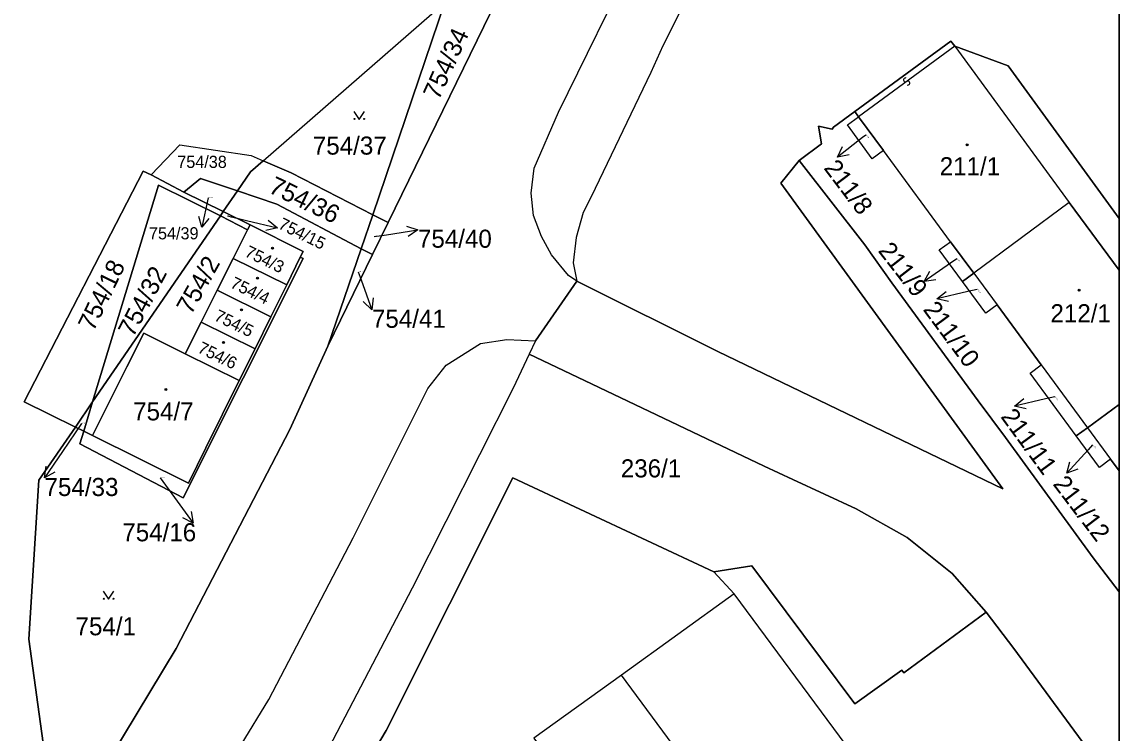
# Model space of a CAD drawing. Extents: x -598233 to -596890, y -1157848 to -1156431.
# Drawn here: x -596993.7 to -596890.5, y -1156904.1 to -1156837.2 of the extents above; entities that cross this region are included whole.
import ezdxf

# ---------------------------------------------------------------- set-up
doc = ezdxf.new("R2010")
doc.units = 0
for name, color, linetype in [('Level 1', 7, 'Continuous'), ('Level 13', 7, 'Continuous'), ('Level 3', 7, 'Continuous'), ('Level 4', 7, 'Continuous'), ('Level 5', 7, 'Continuous'), ('Level 57', 7, 'Continuous'), ('Level 60', 7, 'Continuous'), ('Vrstva 60', 7, 'Continuous'), ('zajmove_uzemi', 7, 'Continuous')]:
    doc.layers.add(name, color=color, linetype=linetype)

msp = doc.modelspace()

# ---------------------------------------------------------------- linework, layer by layer
at = {"layer": 'Level 1'}
for p, q in [((-596895.15, -1156854.17), (-596890.46, -1156860.56)), ((-596890.46, -1156873.17), (-596893.44, -1156875.37)), ((-596890.46, -1156879.41), (-596891.26, -1156878.33))]:
    msp.add_line(p, q, dxfattribs=at)
for points in [[(-596941.49, -1156861.58), (-596942.26, -1156861.06), (-596943.86, -1156859.12), (-596944.8, -1156857.38), (-596945.58, -1156855.42), (-596945.8, -1156853.32), (-596945.5, -1156850.95), (-596943.21, -1156845.69), (-596928.59, -1156815.94), (-596920.16, -1156799.59), (-596913.69, -1156789.14), (-596903.77, -1156775.19), (-596902.21, -1156773.23), (-596900.71, -1156772.23), (-596899.1, -1156771.72), (-596897.03, -1156771.62), (-596894.44, -1156771.96), (-596892.66, -1156772.74)], [(-596894.26, -1156775.04), (-596896.64, -1156776.22), (-596899.26, -1156779.31), (-596907.77, -1156791.27), (-596915.37, -1156803.61), (-596921.8, -1156816.33), (-596933.39, -1156839.44), (-596934.52, -1156841.97), (-596940.15, -1156853.66), (-596940.9, -1156855.13), (-596941.55, -1156857.46), (-596941.84, -1156859.86), (-596941.49, -1156861.58)], [(-596959.25, -1156856.05), (-596945.71, -1156828.34)], [(-596970.99, -1156850.25), (-596953.9, -1156835.37)], [(-596953.9, -1156835.37), (-596960.69, -1156855.35)], [(-596905.92, -1156839.48), (-596906.28, -1156839), (-596915.33, -1156845.63)], [(-596905.92, -1156839.48), (-596895.15, -1156854.17)], [(-596905.92, -1156839.48), (-596900.91, -1156841.33), (-596890.46, -1156855.68)], [(-596920.58, -1156850.22), (-596918.46, -1156848.67), (-596918.75, -1156847), (-596917.46, -1156847.3), (-596917.35, -1156847.11), (-596915.33, -1156845.63)], [(-596912.64, -1156849.28), (-596913.71, -1156850.07), (-596916.03, -1156846.89), (-596914.97, -1156846.12)], [(-596915.33, -1156845.63), (-596914.97, -1156846.12)], [(-596914.97, -1156846.12), (-596912.64, -1156849.28)], [(-596981.54, -1156851.58), (-596978.84, -1156848.75), (-596972.13, -1156849.75), (-596970.99, -1156850.25)], [(-596906.32, -1156857.87), (-596912.64, -1156849.28)], [(-596970.99, -1156850.25), (-596972.2, -1156851.31), (-596973.43, -1156853.09)], [(-596960.69, -1156855.35), (-596968.38, -1156851.4), (-596970.99, -1156850.25)], [(-596941.49, -1156861.58), (-596928.21, -1156868.2), (-596901.4, -1156881.13), (-596922.3, -1156852.35), (-596920.58, -1156850.22)], [(-596920.58, -1156850.22), (-596914.38, -1156858.18), (-596911.84, -1156861.74), (-596903.73, -1156872.84), (-596901.14, -1156876.29), (-596892.9, -1156887.59), (-596890.46, -1156890.8)], [(-596981.54, -1156851.58), (-596982.31, -1156851.23), (-596993.5, -1156872.93), (-596988.68, -1156875.31)], [(-596981.54, -1156851.58), (-596978.48, -1156853.2)], [(-596978.48, -1156853.2), (-596976.89, -1156851.93), (-596973.43, -1156853.09)], [(-596975.03, -1156855.43), (-596980.86, -1156852.54), (-596987.05, -1156872.92)], [(-596978.48, -1156853.2), (-596974.76, -1156855.03)], [(-596974.76, -1156855.03), (-596973.43, -1156853.09)], [(-596973.43, -1156853.09), (-596969.72, -1156854.34), (-596961.79, -1156858.53)], [(-596895.15, -1156854.17), (-596904.14, -1156860.84)], [(-596987.05, -1156872.92), (-596975.03, -1156855.43)], [(-596974.76, -1156855.03), (-596975.03, -1156855.43)], [(-596975.03, -1156855.43), (-596972.48, -1156856.75)], [(-596972.24, -1156856.27), (-596974.76, -1156855.03)], [(-596960.69, -1156855.35), (-596961.79, -1156858.53)], [(-596959.25, -1156856.05), (-596960.69, -1156855.35)], [(-596972.48, -1156856.75), (-596972.24, -1156856.27)], [(-596972.24, -1156856.27), (-596967.25, -1156858.79), (-596967.51, -1156859.32)], [(-596960.73, -1156859.08), (-596959.25, -1156856.05)], [(-596973.83, -1156859.44), (-596972.48, -1156856.75)], [(-596964.91, -1156867.7), (-596961.79, -1156858.53)], [(-596961.79, -1156858.53), (-596960.73, -1156859.08)], [(-596905.19, -1156861.62), (-596907.39, -1156858.65), (-596906.32, -1156857.87)], [(-596906.32, -1156857.87), (-596904.14, -1156860.84)], [(-596987.89, -1156875.7), (-596988.25, -1156876.89), (-596978.54, -1156881.96), (-596967.25, -1156859.45), (-596967.51, -1156859.32)], [(-596973.83, -1156859.44), (-596975.33, -1156862.43)], [(-596968.78, -1156861.93), (-596973.83, -1156859.44)], [(-596967.51, -1156859.32), (-596968.78, -1156861.93)], [(-596964.91, -1156867.7), (-596960.73, -1156859.08)], [(-596941.49, -1156861.58), (-596945.38, -1156867.2)], [(-596905.19, -1156861.62), (-596904.14, -1156860.84)], [(-596901.94, -1156863.82), (-596903, -1156864.59), (-596905.19, -1156861.62)], [(-596904.14, -1156860.84), (-596901.94, -1156863.82)], [(-596975.33, -1156862.43), (-596976.84, -1156865.45)], [(-596970.27, -1156864.94), (-596975.33, -1156862.43)], [(-596968.78, -1156861.93), (-596970.27, -1156864.94)], [(-596897.79, -1156869.46), (-596901.94, -1156863.82)], [(-596976.84, -1156865.45), (-596978.33, -1156868.43)], [(-596971.77, -1156867.95), (-596976.84, -1156865.45)], [(-596970.27, -1156864.94), (-596971.77, -1156867.95)], [(-596978.33, -1156868.43), (-596982.25, -1156866.47), (-596983.84, -1156869.65), (-596985.4, -1156872.78), (-596987.06, -1156876.11)], [(-597009.6, -1156956.63), (-596998.14, -1156943.1), (-596988.69, -1156930.77), (-596970.47, -1156900.93), (-596962.55, -1156885.73), (-596955.51, -1156871.69), (-596953.78, -1156869.49), (-596950.55, -1156867.45), (-596948.08, -1156867.08), (-596945.38, -1156867.2)], [(-596990.38, -1156914.69), (-596979.19, -1156896.14), (-596968.48, -1156875.52), (-596964.91, -1156867.7)], [(-596945.38, -1156867.2), (-596945.97, -1156868.45)], [(-596945.97, -1156868.45), (-596947.49, -1156871.65), (-596956.97, -1156890.46), (-596967.06, -1156909.74), (-596981.38, -1156932.63), (-596990.23, -1156944.5), (-596992.02, -1156946.76), (-597001.55, -1156958.44)], [(-596978.33, -1156868.43), (-596973.25, -1156870.93)], [(-596971.77, -1156867.95), (-596973.25, -1156870.93)], [(-596945.97, -1156868.45), (-596942.08, -1156870.3), (-596923.86, -1156878.98), (-596921.17, -1156880.25), (-596915.2, -1156882.99), (-596910.39, -1156885.69), (-596906.16, -1156889.08), (-596902.97, -1156892.72)], [(-596894.5, -1156876.14), (-596898.84, -1156870.24), (-596897.79, -1156869.46)], [(-596897.79, -1156869.46), (-596893.44, -1156875.37)], [(-596973.25, -1156870.93), (-596974.83, -1156874.1), (-596976.39, -1156877.25), (-596978.03, -1156880.59), (-596987.06, -1156876.11)], [(-596988.68, -1156875.31), (-596987.05, -1156872.92)], [(-596987.05, -1156872.92), (-596987.89, -1156875.7)], [(-596988.68, -1156875.31), (-596992.12, -1156880.31), (-596993.06, -1156895.24), (-596991.57, -1156905.96), (-596990.38, -1156914.69)], [(-596988.68, -1156875.31), (-596987.89, -1156875.7)], [(-596987.89, -1156875.7), (-596987.06, -1156876.11)], [(-596894.5, -1156876.14), (-596893.44, -1156875.37)], [(-596893.44, -1156875.37), (-596891.26, -1156878.33)], [(-596891.26, -1156878.33), (-596892.31, -1156879.11), (-596894.5, -1156876.14)], [(-596928.6, -1156888.91), (-596947.51, -1156880.09), (-596959.43, -1156903.83), (-596972.74, -1156926.29), (-596983.17, -1156942.06), (-596972, -1156957.06), (-596969.41, -1156955.14), (-596959.51, -1156969.43), (-596957.12, -1156967.55), (-596947.19, -1156981.41), (-596890.62, -1156940.27)], [(-596902.97, -1156892.72), (-596910.71, -1156898.43), (-596910.89, -1156898.18), (-596915.32, -1156901.33), (-596925.03, -1156888.36), (-596928.6, -1156888.91)], [(-596928.6, -1156888.91), (-596926.69, -1156891)], [(-596926.69, -1156891), (-596937.3, -1156898.64)], [(-596890.46, -1156909.58), (-596891.67, -1156907.95), (-596900.35, -1156896.12), (-596902.97, -1156892.72)], [(-596937.3, -1156898.64), (-596945.54, -1156904.58), (-596933.61, -1156920.7), (-596919.33, -1156940.2)]]:
    msp.add_lwpolyline(points, dxfattribs=at)
at = {"layer": 'Level 13'}
for centre, start, end in [((-596910.56, -1156842.65), 73.4258, 306.0158), ((-596910.34, -1156842.95), 253.6403, 125.7383)]:
    msp.add_arc(centre, 0.184, start, end, dxfattribs=at)
at = {"layer": 'Level 3'}
for points in [[(-596905.92, -1156839.48), (-596914.97, -1156846.12)], [(-596895.47, -1156916.15), (-596898.21, -1156912.56), (-596899.6, -1156913.52), (-596903.88, -1156916.71), (-596906.24, -1156918.6), (-596926.69, -1156891)], [(-596919.33, -1156940.2), (-596911.35, -1156934.24), (-596911.13, -1156934.08), (-596937.3, -1156898.64)]]:
    msp.add_lwpolyline(points, dxfattribs=at)
at = {"layer": 'Level 5'}
for points in [[(-596962.46, -1156845.62), (-596961.96, -1156846.37), (-596961.46, -1156845.62)], [(-596986.05, -1156890.75), (-596985.55, -1156891.5), (-596985.05, -1156890.75)]]:
    msp.add_lwpolyline(points, dxfattribs=at)
for centre, radius in [((-596962.41, -1156846.32), 0.05), ((-596961.51, -1156846.32), 0.05), ((-596904.75, -1156848.77), 0.09), ((-596904.75, -1156848.77), 0.0521), ((-596970.13, -1156858.49), 0.09), ((-596970.13, -1156858.49), 0.0521), ((-596971.54, -1156861.3), 0.09), ((-596971.54, -1156861.3), 0.0521), ((-596894.23, -1156862.44), 0.09), ((-596894.23, -1156862.44), 0.0521), ((-596973.05, -1156864.28), 0.09), ((-596973.05, -1156864.28), 0.0521), ((-596974.73, -1156867.34), 0.09), ((-596974.73, -1156867.34), 0.0521), ((-596980.15, -1156871.78), 0.09), ((-596980.15, -1156871.78), 0.0521), ((-596986, -1156891.45), 0.05), ((-596985.1, -1156891.45), 0.05)]:
    msp.add_circle(centre, radius, dxfattribs=at)
at = {"layer": 'Level 57'}
for p, q in [((-596914.59, -1156848.08), (-596916.96, -1156849.93)), ((-596914.3, -1156847.85), (-596914.59, -1156848.08)), ((-596976.18, -1156853.76), (-596976.79, -1156856.51)), ((-596974.35, -1156855.45), (-596972.58, -1156855.88)), ((-596972.58, -1156855.88), (-596969.67, -1156856.58)), ((-596960.56, -1156857.39), (-596959.4, -1156857.21)), ((-596959.4, -1156857.21), (-596956.44, -1156856.74)), ((-596905.72, -1156859.47), (-596906.34, -1156859.9)), ((-596906.34, -1156859.9), (-596908.81, -1156861.61)), ((-596962.05, -1156860.72), (-596961.79, -1156861.45)), ((-596961.79, -1156861.45), (-596960.77, -1156864.27)), ((-596904.68, -1156862.57), (-596907.61, -1156863.25)), ((-596903.81, -1156862.37), (-596904.68, -1156862.57)), ((-596897.37, -1156872.65), (-596900.29, -1156873.33)), ((-596896.5, -1156872.45), (-596897.37, -1156872.65)), ((-596988.1, -1156874.98), (-596989.89, -1156877.61)), ((-596892.95, -1156876.99), (-596893.36, -1156877.44)), ((-596989.89, -1156877.61), (-596991.58, -1156880.09)), ((-596893.36, -1156877.44), (-596895.39, -1156879.65)), ((-596980.7, -1156880.09), (-596979.36, -1156881.93)), ((-596979.36, -1156881.93), (-596977.59, -1156884.35))]:
    msp.add_line(p, q, dxfattribs=at)
for points in [[(-596915.86, -1156849.71), (-596916.96, -1156849.93), (-596916.48, -1156848.92)], [(-596976.13, -1156855.7), (-596976.79, -1156856.51), (-596977.05, -1156855.49)], [(-596970.52, -1156855.86), (-596969.67, -1156856.58), (-596970.76, -1156856.83)], [(-596957.51, -1156856.4), (-596956.44, -1156856.74), (-596957.35, -1156857.39)], [(-596907.7, -1156861.45), (-596908.81, -1156861.61), (-596908.27, -1156860.63)], [(-596906.52, -1156863.51), (-596907.61, -1156863.25), (-596906.74, -1156862.54)], [(-596960.64, -1156863.16), (-596960.77, -1156864.27), (-596961.58, -1156863.5)], [(-596899.2, -1156873.59), (-596900.29, -1156873.33), (-596899.43, -1156872.62)], [(-596990.61, -1156879.54), (-596991.58, -1156880.09), (-596991.43, -1156878.98)], [(-596894.35, -1156879.25), (-596895.39, -1156879.65), (-596895.08, -1156878.57)], [(-596977.78, -1156883.25), (-596977.59, -1156884.35), (-596978.58, -1156883.84)]]:
    msp.add_lwpolyline(points, dxfattribs=at)
at = {"layer": 'Level 60'}
msp.add_lwpolyline([(-596899.26, -1156779.31), (-596907.77, -1156791.27), (-596915.37, -1156803.61), (-596921.8, -1156816.33), (-596933.39, -1156839.44), (-596934.52, -1156841.97), (-596940.15, -1156853.66), (-596940.9, -1156855.13), (-596941.55, -1156857.46), (-596941.84, -1156859.86), (-596941.49, -1156861.58), (-596942.26, -1156861.06), (-596943.86, -1156859.12), (-596944.8, -1156857.38), (-596945.58, -1156855.42), (-596945.8, -1156853.32), (-596945.5, -1156850.95), (-596943.21, -1156845.69), (-596928.59, -1156815.94), (-596920.16, -1156799.59), (-596913.69, -1156789.14), (-596903.77, -1156775.19)], dxfattribs=at)
for points in [[(-596953.9, -1156835.37), (-596950.24, -1156827.49), (-596945.71, -1156828.34), (-596959.25, -1156856.05), (-596960.69, -1156855.35)], [(-596953.9, -1156835.37), (-596960.69, -1156855.35), (-596968.38, -1156851.4), (-596970.99, -1156850.25)], [(-596905.92, -1156839.48), (-596895.15, -1156854.17), (-596904.14, -1156860.84), (-596906.32, -1156857.87), (-596912.64, -1156849.28), (-596914.97, -1156846.12), (-596915.33, -1156845.63), (-596906.28, -1156839)], [(-596912.64, -1156849.28), (-596913.71, -1156850.07), (-596916.03, -1156846.89), (-596914.97, -1156846.12)], [(-596978.48, -1156853.2), (-596981.54, -1156851.58), (-596978.84, -1156848.75), (-596972.13, -1156849.75), (-596970.99, -1156850.25), (-596972.2, -1156851.31), (-596973.43, -1156853.09), (-596976.89, -1156851.93)], [(-596969.72, -1156854.34), (-596973.43, -1156853.09), (-596972.2, -1156851.31), (-596970.99, -1156850.25), (-596968.38, -1156851.4), (-596960.69, -1156855.35), (-596961.79, -1156858.53)], [(-596975.03, -1156855.43), (-596980.86, -1156852.54), (-596987.05, -1156872.92), (-596988.68, -1156875.31), (-596993.5, -1156872.93), (-596982.31, -1156851.23), (-596981.54, -1156851.58), (-596978.48, -1156853.2), (-596974.76, -1156855.03)], [(-596978.48, -1156853.2), (-596976.89, -1156851.93), (-596973.43, -1156853.09), (-596974.76, -1156855.03)], [(-596993.06, -1156895.24), (-596992.12, -1156880.31), (-596988.68, -1156875.31), (-596987.89, -1156875.7), (-596988.25, -1156876.89), (-596978.54, -1156881.96), (-596967.25, -1156859.45), (-596967.51, -1156859.32), (-596967.25, -1156858.79), (-596972.24, -1156856.27), (-596974.76, -1156855.03), (-596973.43, -1156853.09), (-596969.72, -1156854.34), (-596961.79, -1156858.53), (-596964.91, -1156867.7), (-596968.48, -1156875.52), (-596979.19, -1156896.14), (-596990.38, -1156914.69), (-596991.57, -1156905.96)], [(-596980.86, -1156852.54), (-596975.03, -1156855.43), (-596987.05, -1156872.92)], [(-596973.83, -1156859.44), (-596975.33, -1156862.43), (-596976.84, -1156865.45), (-596978.33, -1156868.43), (-596982.25, -1156866.47), (-596983.84, -1156869.65), (-596985.4, -1156872.78), (-596987.06, -1156876.11), (-596987.89, -1156875.7), (-596987.05, -1156872.92), (-596975.03, -1156855.43), (-596972.48, -1156856.75)], [(-596972.48, -1156856.75), (-596975.03, -1156855.43), (-596974.76, -1156855.03), (-596972.24, -1156856.27)], [(-596961.79, -1156858.53), (-596960.69, -1156855.35), (-596959.25, -1156856.05), (-596960.73, -1156859.08)], [(-596968.78, -1156861.93), (-596973.83, -1156859.44), (-596972.48, -1156856.75), (-596972.24, -1156856.27), (-596967.25, -1156858.79), (-596967.51, -1156859.32)], [(-596960.73, -1156859.08), (-596964.91, -1156867.7), (-596961.79, -1156858.53)], [(-596904.14, -1156860.84), (-596905.19, -1156861.62), (-596907.39, -1156858.65), (-596906.32, -1156857.87)], [(-596967.25, -1156859.45), (-596978.54, -1156881.96), (-596988.25, -1156876.89), (-596987.89, -1156875.7), (-596987.06, -1156876.11), (-596978.03, -1156880.59), (-596976.39, -1156877.25), (-596974.83, -1156874.1), (-596973.25, -1156870.93), (-596971.77, -1156867.95), (-596970.27, -1156864.94), (-596968.78, -1156861.93), (-596967.51, -1156859.32)], [(-596968.78, -1156861.93), (-596970.27, -1156864.94), (-596975.33, -1156862.43), (-596973.83, -1156859.44)], [(-596901.94, -1156863.82), (-596903, -1156864.59), (-596905.19, -1156861.62), (-596904.14, -1156860.84)], [(-596970.27, -1156864.94), (-596971.77, -1156867.95), (-596976.84, -1156865.45), (-596975.33, -1156862.43)], [(-596971.77, -1156867.95), (-596973.25, -1156870.93), (-596978.33, -1156868.43), (-596976.84, -1156865.45)], [(-596973.25, -1156870.93), (-596974.83, -1156874.1), (-596976.39, -1156877.25), (-596978.03, -1156880.59), (-596987.06, -1156876.11), (-596985.4, -1156872.78), (-596983.84, -1156869.65), (-596982.25, -1156866.47), (-596978.33, -1156868.43)], [(-596962.55, -1156885.73), (-596955.51, -1156871.69), (-596953.78, -1156869.49), (-596950.55, -1156867.45), (-596948.08, -1156867.08), (-596945.38, -1156867.2), (-596945.97, -1156868.45), (-596947.49, -1156871.65), (-596956.97, -1156890.46), (-596967.06, -1156909.74), (-596981.38, -1156932.63), (-596990.23, -1156944.5), (-596992.02, -1156946.76), (-597001.55, -1156958.44), (-597009.6, -1156956.63), (-596998.14, -1156943.1), (-596988.69, -1156930.77), (-596970.47, -1156900.93)], [(-596893.44, -1156875.37), (-596894.5, -1156876.14), (-596898.84, -1156870.24), (-596897.79, -1156869.46)], [(-596987.05, -1156872.92), (-596987.89, -1156875.7), (-596988.68, -1156875.31)], [(-596891.26, -1156878.33), (-596892.31, -1156879.11), (-596894.5, -1156876.14), (-596893.44, -1156875.37)], [(-596945.54, -1156904.58), (-596933.61, -1156920.7), (-596919.33, -1156940.2), (-596921.9, -1156942.12), (-596913.86, -1156953), (-596906.32, -1156947.35), (-596908.32, -1156944.63), (-596906.94, -1156943.67), (-596905.28, -1156945.55), (-596893.03, -1156936.77), (-596890.62, -1156940.27), (-596947.19, -1156981.41), (-596957.12, -1156967.55), (-596959.51, -1156969.43), (-596969.41, -1156955.14), (-596972, -1156957.06), (-596983.17, -1156942.06), (-596972.74, -1156926.29), (-596959.43, -1156903.83), (-596947.51, -1156880.09), (-596928.6, -1156888.91), (-596926.69, -1156891), (-596937.3, -1156898.64)]]:
    msp.add_lwpolyline(points, close=True, dxfattribs=at)
at = {"layer": 'Vrstva 60'}
for points in [[(-596890.46, -1157848.46), (-596890.46, -1156430.86), (-596983.04, -1156430.86), (-596990.44, -1156433.91), (-596993.19, -1156433.76), (-597008.19, -1156432.93), (-597020.25, -1156432.27), (-597021.76, -1156432.84), (-597039.48, -1156439.55), (-597043.96, -1156441.25), (-597051.15, -1156448.54), (-597059.31, -1156456.81), (-597060.92, -1156460.09)], [(-596911.95, -1156765.45), (-596930.84, -1156792.95), (-596939.52, -1156809.57), (-596945.29, -1156821.53), (-596945.71, -1156828.34), (-596959.25, -1156856.05), (-596960.73, -1156859.08), (-596964.91, -1156867.7), (-596968.48, -1156875.52), (-596979.19, -1156896.14), (-596990.38, -1156914.69)], [(-596988.69, -1156930.77), (-596970.47, -1156900.93), (-596962.55, -1156885.73), (-596955.51, -1156871.69), (-596953.78, -1156869.49), (-596950.55, -1156867.45), (-596948.08, -1156867.08), (-596945.38, -1156867.2), (-596941.49, -1156861.58), (-596942.26, -1156861.06), (-596943.86, -1156859.12), (-596944.8, -1156857.38), (-596945.58, -1156855.42), (-596945.8, -1156853.32), (-596945.5, -1156850.95), (-596943.21, -1156845.69), (-596928.59, -1156815.94), (-596920.16, -1156799.59), (-596913.69, -1156789.14), (-596903.77, -1156775.19)], [(-596921.8, -1156816.33), (-596933.39, -1156839.44), (-596934.52, -1156841.97), (-596940.15, -1156853.66), (-596940.9, -1156855.13), (-596941.55, -1156857.46), (-596941.84, -1156859.86), (-596941.49, -1156861.58), (-596928.21, -1156868.2), (-596901.4, -1156881.13), (-596922.3, -1156852.35), (-596920.58, -1156850.22), (-596918.46, -1156848.67), (-596918.75, -1156847), (-596917.46, -1156847.3), (-596917.35, -1156847.11), (-596915.33, -1156845.63), (-596906.28, -1156839), (-596905.92, -1156839.48), (-596900.91, -1156841.33), (-596890.46, -1156855.68), (-596890.46, -1156778.4)], [(-596991.57, -1156905.96), (-596993.06, -1156895.24), (-596992.12, -1156880.31), (-596988.68, -1156875.31), (-596993.5, -1156872.93), (-596982.31, -1156851.23), (-596981.54, -1156851.58), (-596978.84, -1156848.75), (-596972.13, -1156849.75), (-596970.99, -1156850.25), (-596953.9, -1156835.37), (-596950.24, -1156827.49), (-596984.26, -1156821.09), (-596991.93, -1156820.77), (-597003.8, -1156836.55), (-596996.73, -1156818.73), (-597019.57, -1156814.43), (-597037.24, -1156846.9), (-597060.21, -1156902.91), (-597080.75, -1156903.68), (-597102.01, -1156917.6)], [(-596972.74, -1156926.29), (-596959.43, -1156903.83), (-596947.51, -1156880.09), (-596928.6, -1156888.91), (-596925.03, -1156888.36), (-596915.32, -1156901.33), (-596910.89, -1156898.18), (-596910.71, -1156898.43), (-596902.97, -1156892.72), (-596906.16, -1156889.08), (-596910.39, -1156885.69), (-596915.2, -1156882.99), (-596921.17, -1156880.25), (-596923.86, -1156878.98), (-596942.08, -1156870.3), (-596945.97, -1156868.45), (-596947.49, -1156871.65), (-596956.97, -1156890.46), (-596967.06, -1156909.74)], [(-596891.67, -1156907.95), (-596900.35, -1156896.12), (-596902.97, -1156892.72), (-596910.71, -1156898.43), (-596910.89, -1156898.18), (-596915.32, -1156901.33), (-596925.03, -1156888.36), (-596928.6, -1156888.91), (-596926.69, -1156891), (-596937.3, -1156898.64), (-596945.54, -1156904.58)]]:
    msp.add_lwpolyline(points, dxfattribs=at)
for points in [[(-596890.46, -1156860.56), (-596890.46, -1156855.68), (-596900.91, -1156841.33), (-596905.92, -1156839.48), (-596895.15, -1156854.17)], [(-596890.46, -1156890.8), (-596890.46, -1156879.41), (-596891.26, -1156878.33), (-596892.31, -1156879.11), (-596894.5, -1156876.14), (-596898.84, -1156870.24), (-596897.79, -1156869.46), (-596901.94, -1156863.82), (-596903, -1156864.59), (-596905.19, -1156861.62), (-596907.39, -1156858.65), (-596906.32, -1156857.87), (-596912.64, -1156849.28), (-596913.71, -1156850.07), (-596916.03, -1156846.89), (-596914.97, -1156846.12), (-596915.33, -1156845.63), (-596917.35, -1156847.11), (-596917.46, -1156847.3), (-596918.75, -1156847), (-596918.46, -1156848.67), (-596920.58, -1156850.22), (-596914.38, -1156858.18), (-596911.84, -1156861.74), (-596903.73, -1156872.84), (-596901.14, -1156876.29), (-596892.9, -1156887.59)], [(-596890.46, -1156909.58), (-596890.46, -1156890.8), (-596892.9, -1156887.59), (-596901.14, -1156876.29), (-596903.73, -1156872.84), (-596911.84, -1156861.74), (-596914.38, -1156858.18), (-596920.58, -1156850.22), (-596922.3, -1156852.35), (-596901.4, -1156881.13), (-596928.21, -1156868.2), (-596941.49, -1156861.58), (-596945.38, -1156867.2), (-596945.97, -1156868.45), (-596942.08, -1156870.3), (-596923.86, -1156878.98), (-596921.17, -1156880.25), (-596915.2, -1156882.99), (-596910.39, -1156885.69), (-596906.16, -1156889.08), (-596902.97, -1156892.72), (-596900.35, -1156896.12), (-596891.67, -1156907.95)], [(-596890.46, -1156873.17), (-596890.46, -1156860.56), (-596895.15, -1156854.17), (-596904.14, -1156860.84), (-596901.94, -1156863.82), (-596897.79, -1156869.46), (-596893.44, -1156875.37)], [(-596890.46, -1156879.41), (-596890.46, -1156873.17), (-596893.44, -1156875.37), (-596891.26, -1156878.33)]]:
    msp.add_lwpolyline(points, close=True, dxfattribs=at)
at = {"layer": 'zajmove_uzemi'}
msp.add_lwpolyline([(-598232.89, -1156430.86), (-596890.46, -1156430.86), (-596890.46, -1157848.46), (-598232.89, -1157848.46)], close=True, dxfattribs=at)

# ---------------------------------------------------------------- texts
at = {"layer": 'Level 4'}
for s, height, rotation, p in [('754/34', 1.7, 65.5875, (-596954.48, -1156844.63)), ('211/8', 0.1, 307.1665, (-596914.3, -1156847.85)), ('754/36', 1.7, 334.2593, (-596970.6, -1156853.19)), ('754/15', 0.1, 333.5937, (-596974.35, -1156855.45)), ('754/3', 1.14, 334.1336, (-596972.82, -1156859.2)), ('754/18', 1.7, 64.1857, (-596986.97, -1156866.38)), ('754/2', 1.7, 60.7579, (-596977.78, -1156864.82)), ('211/9', 0.1, 307.9033, (-596905.72, -1156859.47)), ('754/32', 1.7, 62.238, (-596983.24, -1156866.94)), ('754/4', 1.14, 334.1336, (-596974.19, -1156862.14)), ('211/10', 0.1, 306.5017, (-596903.81, -1156862.37)), ('754/5', 1.14, 334.1336, (-596975.7, -1156865.22)), ('754/6', 1.14, 334.1336, (-596977.26, -1156868.24)), ('211/11', 0.1, 306.1532, (-596896.5, -1156872.45)), ('211/12', 0.1, 307.2273, (-596892.95, -1156876.99))]:
    msp.add_text(s, height=height, rotation=rotation, dxfattribs=at).set_placement(p)
for s, height, p in [('754/37', 1.7, (-596966.33, -1156849.68)), ('754/38', 1.14, (-596979.09, -1156850.93)), ('211/1', 1.7, (-596907.34, -1156851.62)), ('754/39', 0.1, (-596976.18, -1156853.76)), ('754/40', 0.1, (-596960.56, -1156857.39)), ('754/41', 0.1, (-596962.05, -1156860.72)), ('212/1', 1.7, (-596896.92, -1156865.45)), ('754/7', 1.7, (-596983.24, -1156874.68)), ('754/33', 0.1, (-596988.1, -1156874.98)), ('754/16', 0.1, (-596980.7, -1156880.09)), ('754/1', 1.7, (-596988.66, -1156894.89))]:
    msp.add_text(s, height=height, dxfattribs=at).set_placement(p)
at = {"layer": 'Level 57'}
for s, height, rotation, p in [('211/8', 1.7, 307.1665, (-596918.31, -1156850.96)), ('754/15', 1.14, 333.5937, (-596969.67, -1156856.58)), ('211/9', 1.7, 307.9033, (-596913.2, -1156858.74)), ('211/10', 1.7, 306.5017, (-596908.97, -1156864.26)), ('211/11', 1.7, 306.1532, (-596901.66, -1156874.34)), ('211/12', 1.7, 307.2273, (-596896.75, -1156880.68))]:
    msp.add_text(s, height=height, rotation=rotation, dxfattribs=at).set_placement(p)
for s, height, p in [('754/39', 1.14, (-596981.75, -1156857.65)), ('754/40', 1.7, (-596956.44, -1156858.44)), ('754/41', 1.7, (-596960.77, -1156865.97)), ('236/1', 1.7, (-596937.35, -1156880.04)), ('754/33', 1.7, (-596991.58, -1156881.79)), ('754/16', 1.7, (-596984.26, -1156886.05))]:
    msp.add_text(s, height=height, dxfattribs=at).set_placement(p)

doc.saveas('drawing.dxf')
